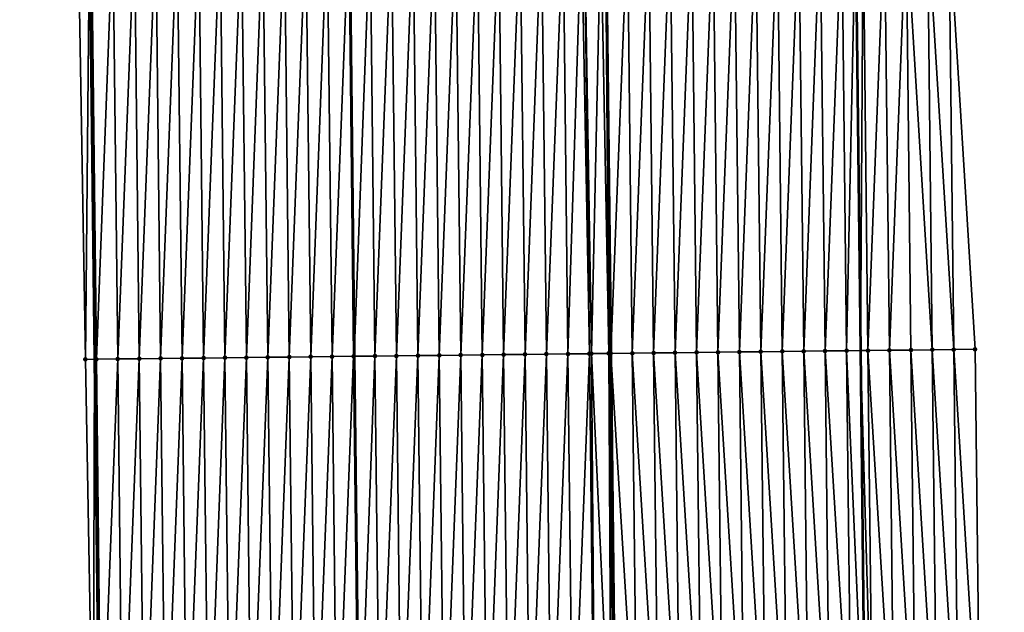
# Model space of a CAD drawing. Header units: feet. Extents: x 2007189 to 2022806, y 818621 to 837694.
# Tile 425 of 656: x 2011350 to 2011396, y 829215 to 829243. Entities that reach past the tile are written whole.
import ezdxf

# ---------------------------------------------------------------- set-up
doc = ezdxf.new("R2010")
doc.units = ezdxf.units.FT
doc.header["$MEASUREMENT"] = 0
for name, color, linetype, lineweight in [('EP_Travel Lane', 172, 'Continuous', 53), ('Road Shots', 141, 'Continuous', 100), ('Road X-Section', 40, 'Continuous', 13), ('STRIPING', 60, 'Continuous', 53)]:
    doc.layers.add(name, color=color, linetype=linetype, lineweight=lineweight)
doc.layers.add('I-77-MM17-21_SB-Surface-Border', color=7, linetype='Continuous')
doc.layers.add('I-77-MM17-21_SB-Surface-TIN', color=7, linetype='Continuous')

msp = doc.modelspace()

# ---------------------------------------------------------------- linework, layer by layer
at = {"layer": 'EP_Travel Lane'}
for points in [[(2011385.86308872, 829507.3101965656, 319.9160782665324), (2011386.033807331, 829487.3112186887, 319.8054262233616), (2011386.204525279, 829467.3123183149, 319.6819733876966), (2011386.375243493, 829447.3133869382, 319.5636536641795), (2011386.596059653, 829427.3327531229, 319.4344477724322), (2011386.823191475, 829407.3343709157, 319.3194434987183), (2011387.050322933, 829387.3360208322, 319.1988913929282), (2011387.277454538, 829367.3376577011, 319.0805946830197), (2011387.504585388, 829347.339361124, 318.9508597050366), (2011387.731716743, 829327.3410201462, 318.8287411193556), (2011387.958849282, 829307.3425748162, 318.7245848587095), (2011388.185980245, 829287.3442682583, 318.5965559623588), (2011388.413111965, 829267.3458950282, 318.4799965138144), (2011388.640244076, 829247.3474874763, 318.3693413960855), (2011388.866874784, 829227.3558490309, 318.2574509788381), (2011389.093531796, 829207.3574781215, 318.1399491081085), (2011389.320189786, 829187.359020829, 318.0367178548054), (2011389.54684707, 829167.360625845, 317.9232186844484), (2011389.773503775, 829147.3622819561, 317.8012910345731), (2011390.000159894, 829127.3639897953, 317.6708094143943), (2011390.22681721, 829107.3655919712, 317.5577578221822), (2011390.453472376, 829087.367383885, 317.4134179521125), (2011390.680128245, 829067.3691138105, 317.2793139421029)], [(2011350.010525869, 829506.9701998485, 319.6443639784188), (2011350.212806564, 829486.9716988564, 319.5046445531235), (2011350.415088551, 829466.9730701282, 319.3860227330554), (2011350.617370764, 829446.9744190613, 319.2710504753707), (2011350.844439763, 829426.9466861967, 319.173616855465), (2011351.073898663, 829406.9483866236, 319.0487097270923), (2011351.303358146, 829386.95003626, 318.9325754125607), (2011351.532819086, 829366.9515588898, 318.8382720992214), (2011351.762279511, 829346.9531262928, 318.7362488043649), (2011351.991736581, 829326.9549862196, 318.5839387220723), (2011352.221193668, 829306.956844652, 318.431868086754), (2011352.450653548, 829286.9584596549, 318.3216740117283), (2011352.680112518, 829266.9601539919, 318.1978322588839), (2011352.909572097, 829246.961795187, 318.0831324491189), (2011353.139628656, 829226.952585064, 317.9835181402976), (2011353.369623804, 829206.9541746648, 317.8788247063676), (2011353.599617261, 829186.9559112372, 317.7498529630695), (2011353.829610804, 829166.9576403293, 317.6220984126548), (2011354.059604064, 829146.9593940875, 317.4902748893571), (2011354.289599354, 829126.9609712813, 317.3876110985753), (2011354.519593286, 829106.9626666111, 317.2654597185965), (2011354.749587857, 829086.9643063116, 317.1524679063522), (2011354.979581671, 829066.9660118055, 317.0286059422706)]]:
    msp.add_polyline3d(points, dxfattribs=at)
at = {"layer": 'I-77-MM17-21_SB-Surface-Border', "color": 3, "linetype": 'Continuous', "lineweight": -3}
for points in [[(2011390.258485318, 829507.3529218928, 319.7774267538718), (2011391.449008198, 829487.3640178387, 319.6080889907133), (2011391.63957944, 829467.3652740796, 319.4900022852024), (2011392.830102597, 829447.3763409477, 319.3254601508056), (2011393.043861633, 829427.4040267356, 319.198285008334), (2011393.260665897, 829407.4054809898, 319.0921575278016), (2011392.477531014, 829387.3959016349, 319.0192415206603), (2011392.694334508, 829367.3974268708, 318.9008873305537), (2011392.9111378, 829347.3989708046, 318.7793318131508), (2011393.127941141, 829327.4005102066, 318.6585254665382), (2011393.344744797, 829307.4020204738, 318.5427462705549), (2011393.561547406, 829287.4036274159, 318.410336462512), (2011393.778350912, 829267.4051515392, 318.2921736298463), (2011392.995216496, 829247.3955291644, 318.2266741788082), (2011394.220631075, 829227.4176077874, 318.0792442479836), (2011394.447288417, 829207.4192134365, 317.9656011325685), (2011394.673946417, 829187.420760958, 317.8615759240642), (2011394.900603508, 829167.4223886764, 317.7443360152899), (2011395.127259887, 829147.4240791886, 317.6167378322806), (2011395.353916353, 829127.4257620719, 317.4903688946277), (2011395.580572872, 829107.4274402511, 317.3647759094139), (2011394.807296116, 829087.417564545, 317.2756272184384), (2011395.033951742, 829067.4193215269, 317.1370634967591)], [(2011354.165455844, 829066.956908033, 317.0082613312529), (2011354.586643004, 829086.9624844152, 317.1483636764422), (2011354.097845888, 829106.9579550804, 317.254168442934), (2011352.145913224, 829126.9370765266, 317.3214209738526), (2011352.285167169, 829146.9395966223, 317.4385482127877), (2011351.846732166, 829166.9355386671, 317.5607679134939), (2011352.440461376, 829186.9429707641, 317.7173379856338), (2011353.071594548, 829206.9508416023, 317.8714465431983), (2011352.71421308, 829226.9478253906, 317.9733095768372), (2011352.379494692, 829246.9561292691, 318.069259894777), (2011351.901901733, 829266.951828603, 318.1787060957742), (2011351.903110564, 829286.9525980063, 318.3088999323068), (2011351.000900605, 829306.9437968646, 318.4006643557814), (2011350.245577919, 829326.936340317, 318.5350538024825), (2011351.279029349, 829346.947960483, 318.7236738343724), (2011350.16341941, 829366.936930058, 318.8009758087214), (2011349.770739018, 829386.9336710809, 318.8895831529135), (2011350.262599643, 829406.9397267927, 319.0254087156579), (2011350.368583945, 829426.9415969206, 319.1616663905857), (2011350.327309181, 829446.9717083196, 319.2622619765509), (2011349.646909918, 829466.9658729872, 319.3657500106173), (2011349.681031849, 829486.9667114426, 319.4914617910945), (2011349.95067896, 829506.969639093, 319.6427918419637)]]:
    msp.add_polyline3d(points, dxfattribs=at)
at = {"layer": 'I-77-MM17-21_SB-Surface-TIN', "color": 128, "linetype": 'Continuous', "lineweight": -3}
for points in [[(2011384.22128996, 829227.3028061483, 318.3219149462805), (2011384.995699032, 829247.3076561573, 318.4245218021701), (2011383.99575824, 829247.2967743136, 318.4316575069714)], [(2011384.22128996, 829227.3028061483, 318.3219149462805), (2011385.221225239, 829227.3141832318, 318.314651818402), (2011384.995699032, 829247.3076561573, 318.4245218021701)], [(2011385.221225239, 829227.3141832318, 318.314651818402), (2011385.99563973, 829247.318546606, 318.4159058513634), (2011384.995699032, 829247.3076561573, 318.4245218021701)], [(2011385.221225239, 829227.3141832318, 318.314651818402), (2011386.22116027, 829227.3255823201, 318.3037588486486), (2011385.99563973, 829247.318546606, 318.4159058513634)], [(2011386.22116027, 829227.3255823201, 318.3037588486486), (2011386.995580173, 829247.3294606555, 318.4032298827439), (2011385.99563973, 829247.318546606, 318.4159058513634)], [(2011386.22116027, 829227.3255823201, 318.3037588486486), (2011387.22109516, 829227.3369938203, 318.290818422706), (2011386.995580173, 829247.3294606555, 318.4032298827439)], [(2011387.22109516, 829227.3369938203, 318.290818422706), (2011387.995520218, 829247.3404113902, 318.3842431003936), (2011386.995580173, 829247.3294606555, 318.4032298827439)], [(2011387.22109516, 829227.3369938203, 318.290818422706), (2011388.221029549, 829227.3484495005, 318.2705901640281), (2011387.995520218, 829247.3404113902, 318.3842431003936)], [(2011388.221029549, 829227.3484495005, 318.2705901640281), (2011388.640244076, 829247.3474874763, 318.3693413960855), (2011387.995520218, 829247.3404113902, 318.3842431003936)], [(2011388.221029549, 829227.3484495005, 318.2705901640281), (2011388.866874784, 829227.3558490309, 318.2574509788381), (2011388.640244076, 829247.3474874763, 318.3693413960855)], [(2011388.995460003, 829247.3513861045, 318.361131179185), (2011388.640244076, 829247.3474874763, 318.3693413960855), (2011388.866874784, 829227.3558490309, 318.2574509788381)], [(2011389.22096393, 829227.3599058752, 318.2502473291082), (2011388.995460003, 829247.3513861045, 318.361131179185), (2011388.866874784, 829227.3558490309, 318.2574509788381)], [(2011389.22096393, 829227.3599058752, 318.2502473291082), (2011389.995399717, 829247.3623673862, 318.3368894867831), (2011388.995460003, 829247.3513861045, 318.361131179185)], [(2011389.22096393, 829227.3599058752, 318.2502473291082), (2011390.220897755, 829227.3714113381, 318.2218069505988), (2011389.995399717, 829247.3623673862, 318.3368894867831)], [(2011390.220897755, 829227.3714113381, 318.2218069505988), (2011390.995339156, 829247.3733739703, 318.3082951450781), (2011389.995399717, 829247.3623673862, 318.3368894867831)], [(2011390.220897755, 829227.3714113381, 318.2218069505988), (2011391.220831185, 829227.3829516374, 318.1876200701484), (2011390.995339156, 829247.3733739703, 318.3082951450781)], [(2011392.220764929, 829227.3944641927, 318.1580097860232), (2011391.995278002, 829247.3844353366, 318.2702767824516), (2011390.995339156, 829247.3733739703, 318.3082951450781)], [(2011391.220831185, 829227.3829516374, 318.1876200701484), (2011392.220764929, 829227.3944641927, 318.1580097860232), (2011390.995339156, 829247.3733739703, 318.3082951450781)], [(2011393.220697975, 829227.4060383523, 318.1182373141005), (2011392.995216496, 829247.3955291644, 318.2266741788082), (2011391.995278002, 829247.3844353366, 318.2702767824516)], [(2011392.220764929, 829227.3944641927, 318.1580097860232), (2011393.220697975, 829227.4060383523, 318.1182373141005), (2011391.995278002, 829247.3844353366, 318.2702767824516)], [(2011393.220697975, 829227.4060383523, 318.1182373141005), (2011394.220631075, 829227.4176077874, 318.0792442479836), (2011392.995216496, 829247.3955291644, 318.2266741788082)], [(2011352.379494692, 829246.9561292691, 318.069259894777), (2011352.71421308, 829226.9478253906, 317.9733095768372), (2011352.909572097, 829246.961795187, 318.0831324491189)], [(2011352.71421308, 829226.9478253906, 317.9733095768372), (2011353.139628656, 829226.952585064, 317.9835181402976), (2011352.909572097, 829246.961795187, 318.0831324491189)], [(2011352.997557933, 829246.9627356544, 318.0854351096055), (2011352.909572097, 829246.961795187, 318.0831324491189), (2011353.139628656, 829226.952585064, 317.9835181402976)], [(2011353.223257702, 829226.9535207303, 317.9855249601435), (2011353.997500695, 829246.9734358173, 318.1095533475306), (2011352.997557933, 829246.9627356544, 318.0854351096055)], [(2011353.223257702, 829226.9535207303, 317.9855249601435), (2011352.997557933, 829246.9627356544, 318.0854351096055), (2011353.139628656, 829226.952585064, 317.9835181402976)], [(2011353.223257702, 829226.9535207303, 317.9855249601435), (2011354.223194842, 829226.9647336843, 318.0053363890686), (2011353.997500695, 829246.9734358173, 318.1095533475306)], [(2011354.223194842, 829226.9647336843, 318.0053363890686), (2011354.997443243, 829246.984155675, 318.1302835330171), (2011353.997500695, 829246.9734358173, 318.1095533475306)], [(2011354.223194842, 829226.9647336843, 318.0053363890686), (2011355.223131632, 829226.9759774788, 318.0200604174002), (2011354.997443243, 829246.984155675, 318.1302835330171)], [(2011355.223131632, 829226.9759774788, 318.0200604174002), (2011355.997385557, 829246.9948970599, 318.1473105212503), (2011354.997443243, 829246.984155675, 318.1302835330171)], [(2011355.223131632, 829226.9759774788, 318.0200604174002), (2011356.22306832, 829226.9872303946, 318.0332797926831), (2011355.997385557, 829246.9948970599, 318.1473105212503)], [(2011356.22306832, 829226.9872303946, 318.0332797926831), (2011356.997327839, 829247.0056414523, 318.1638201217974), (2011355.997385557, 829246.9948970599, 318.1473105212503)], [(2011356.22306832, 829226.9872303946, 318.0332797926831), (2011357.223004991, 829226.9984846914, 318.0462713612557), (2011356.997327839, 829247.0056414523, 318.1638201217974)], [(2011357.223004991, 829226.9984846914, 318.0462713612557), (2011357.997270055, 829247.0163919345, 318.1792820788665), (2011356.997327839, 829247.0056414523, 318.1638201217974)], [(2011357.223004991, 829226.9984846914, 318.0462713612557), (2011358.222941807, 829227.0097262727, 318.0613604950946), (2011357.997270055, 829247.0163919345, 318.1792820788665)], [(2011358.222941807, 829227.0097262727, 318.0613604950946), (2011358.997212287, 829247.0271409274, 318.1950002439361), (2011357.997270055, 829247.0163919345, 318.1792820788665)], [(2011358.222941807, 829227.0097262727, 318.0613604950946), (2011359.222878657, 829227.0209648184, 318.0769503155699), (2011358.997212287, 829247.0271409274, 318.1950002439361)], [(2011359.222878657, 829227.0209648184, 318.0769503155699), (2011359.997154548, 829247.0378873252, 318.2111648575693), (2011358.997212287, 829247.0271409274, 318.1950002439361)], [(2011359.222878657, 829227.0209648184, 318.0769503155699), (2011360.222815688, 829227.0321873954, 318.095174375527), (2011359.997154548, 829247.0378873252, 318.2111648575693)], [(2011360.222815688, 829227.0321873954, 318.095174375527), (2011360.997096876, 829247.0486274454, 318.2284093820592), (2011359.997154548, 829247.0378873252, 318.2111648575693)], [(2011360.222815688, 829227.0321873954, 318.095174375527), (2011361.222752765, 829227.0434059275, 318.114065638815), (2011360.997096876, 829247.0486274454, 318.2284093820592)], [(2011361.222752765, 829227.0434059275, 318.114065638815), (2011361.997039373, 829247.0593519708, 318.2483365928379), (2011360.997096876, 829247.0486274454, 318.2284093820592)], [(2011361.222752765, 829227.0434059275, 318.114065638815), (2011362.22268988, 829227.0546210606, 318.1335175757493), (2011361.997039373, 829247.0593519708, 318.2483365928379)], [(2011362.22268988, 829227.0546210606, 318.1335175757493), (2011362.996981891, 829247.0700745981, 318.2685903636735), (2011361.997039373, 829247.0593519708, 318.2483365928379)], [(2011362.22268988, 829227.0546210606, 318.1335175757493), (2011363.222627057, 829227.0658307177, 318.1538728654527), (2011362.996981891, 829247.0700745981, 318.2685903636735)], [(2011363.222627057, 829227.0658307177, 318.1538728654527), (2011363.99692449, 829247.0807898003, 318.2901214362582), (2011362.996981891, 829247.0700745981, 318.2685903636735)], [(2011363.222627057, 829227.0658307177, 318.1538728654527), (2011364.222564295, 829227.0770350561, 318.1751054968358), (2011363.99692449, 829247.0807898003, 318.2901214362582)], [(2011364.222564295, 829227.0770350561, 318.1751054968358), (2011364.996867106, 829247.0915033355, 318.3119392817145), (2011363.99692449, 829247.0807898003, 318.2901214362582)], [(2011364.222564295, 829227.0770350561, 318.1751054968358), (2011365.222501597, 829227.0882336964, 318.1972780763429), (2011364.996867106, 829247.0915033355, 318.3119392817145)], [(2011365.222501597, 829227.0882336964, 318.1972780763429), (2011365.033538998, 829247.0918965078, 318.3126939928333), (2011364.996867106, 829247.0915033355, 318.3119392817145)], [(2011365.996809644, 829247.1022240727, 318.3325181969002), (2011365.033538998, 829247.0918965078, 318.3126939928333), (2011365.256709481, 829227.0886168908, 318.1980219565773)], [(2011365.222501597, 829227.0882336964, 318.1972780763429), (2011365.256709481, 829227.0886168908, 318.1980219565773), (2011365.033538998, 829247.0918965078, 318.3126939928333)], [(2011366.22243887, 829227.0994349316, 318.219022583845), (2011365.996809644, 829247.1022240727, 318.3325181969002), (2011365.256709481, 829227.0886168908, 318.1980219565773)], [(2011366.22243887, 829227.0994349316, 318.219022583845), (2011366.996752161, 829247.1129468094, 318.3527531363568), (2011365.996809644, 829247.1022240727, 318.3325181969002)], [(2011366.22243887, 829227.0994349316, 318.219022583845), (2011367.222376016, 829227.1106473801, 318.2389173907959), (2011366.996752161, 829247.1129468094, 318.3527531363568)], [(2011367.222376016, 829227.1106473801, 318.2389173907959), (2011367.996694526, 829247.1236835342, 318.3705817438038), (2011366.996752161, 829247.1129468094, 318.3527531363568)], [(2011367.222376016, 829227.1106473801, 318.2389173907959), (2011368.222312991, 829227.1218749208, 318.2563226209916), (2011367.996694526, 829247.1236835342, 318.3705817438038)], [(2011368.222312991, 829227.1218749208, 318.2563226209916), (2011368.99663688, 829247.1344212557, 318.38823890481), (2011367.996694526, 829247.1236835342, 318.3705817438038)], [(2011368.222312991, 829227.1218749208, 318.2563226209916), (2011369.222249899, 829227.1331083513, 318.2727562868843), (2011368.99663688, 829247.1344212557, 318.38823890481)], [(2011369.222249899, 829227.1331083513, 318.2727562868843), (2011369.996579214, 829247.1451608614, 318.4055719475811), (2011368.99663688, 829247.1344212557, 318.38823890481)], [(2011369.222249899, 829227.1331083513, 318.2727562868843), (2011370.222186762, 829227.1443457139, 318.2885413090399), (2011369.996579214, 829247.1451608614, 318.4055719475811)], [(2011370.222186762, 829227.1443457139, 318.2885413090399), (2011370.996521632, 829247.1558926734, 318.4242456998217), (2011369.996579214, 829247.1451608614, 318.4055719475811)], [(2011370.222186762, 829227.1443457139, 318.2885413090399), (2011371.222123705, 829227.155576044, 318.3054863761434), (2011370.996521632, 829247.1558926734, 318.4242456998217)], [(2011371.222123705, 829227.155576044, 318.3054863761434), (2011371.996464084, 829247.1666214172, 318.4434472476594), (2011370.996521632, 829247.1558926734, 318.4242456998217)], [(2011371.222123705, 829227.155576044, 318.3054863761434), (2011372.222060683, 829227.1668033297, 318.3229336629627), (2011371.996464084, 829247.1666214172, 318.4434472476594)], [(2011372.222060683, 829227.1668033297, 318.3229336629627), (2011372.996406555, 829247.1773483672, 318.4629573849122), (2011371.996464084, 829247.1666214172, 318.4434472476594)], [(2011372.222060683, 829227.1668033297, 318.3229336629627), (2011373.221997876, 829227.1780115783, 318.3435212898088), (2011372.996406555, 829247.1773483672, 318.4629573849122)], [(2011373.221997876, 829227.1780115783, 318.3435212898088), (2011373.996348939, 829247.1880833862, 318.4810794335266), (2011372.996406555, 829247.1773483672, 318.4629573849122)], [(2011373.221997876, 829227.1780115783, 318.3435212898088), (2011374.221935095, 829227.1892175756, 318.3644802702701), (2011373.996348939, 829247.1880833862, 318.4810794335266)], [(2011374.221935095, 829227.1892175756, 318.3644802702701), (2011374.996291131, 829247.1988360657, 318.4961634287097), (2011373.996348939, 829247.1880833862, 318.4810794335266)], [(2011374.221935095, 829227.1892175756, 318.3644802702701), (2011375.221872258, 829227.2004285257, 318.3846222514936), (2011374.996291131, 829247.1988360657, 318.4961634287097)], [(2011375.221872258, 829227.2004285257, 318.3846222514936), (2011375.85823777, 829247.2081258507, 318.5055513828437), (2011374.996291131, 829247.1988360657, 318.4961634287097)], [(2011375.221872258, 829227.2004285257, 318.3846222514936), (2011376.221808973, 829227.2116789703, 318.3982492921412), (2011375.85823777, 829247.2081258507, 318.5055513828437)], [(2011376.221808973, 829227.2116789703, 318.3982492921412), (2011375.996233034, 829247.2096154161, 318.5066592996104), (2011375.85823777, 829247.2081258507, 318.5055513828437)], [(2011376.321583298, 829227.212803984, 318.39920703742), (2011376.765137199, 829247.2179262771, 318.510930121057), (2011375.996233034, 829247.2096154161, 318.5066592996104)], [(2011376.221808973, 829227.2116789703, 318.3982492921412), (2011376.321583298, 829227.212803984, 318.39920703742), (2011375.996233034, 829247.2096154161, 318.5066592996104)], [(2011376.321583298, 829227.212803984, 318.39920703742), (2011377.130674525, 829227.2219445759, 318.404067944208), (2011376.765137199, 829247.2179262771, 318.510930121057)], [(2011377.130674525, 829227.2219445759, 318.404067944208), (2011376.98217208, 829247.2202777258, 318.5111755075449), (2011376.765137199, 829247.2179262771, 318.510930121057)], [(2011376.98217208, 829247.2202777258, 318.5111755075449), (2011377.221737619, 829227.2229772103, 318.4039779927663), (2011376.996167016, 829247.2204295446, 318.5111583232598)], [(2011377.130674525, 829227.2219445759, 318.404067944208), (2011377.221737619, 829227.2229772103, 318.4039779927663), (2011376.98217208, 829247.2202777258, 318.5111755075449)], [(2011377.996115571, 829247.23129116, 318.5075165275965), (2011376.996167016, 829247.2204295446, 318.5111583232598), (2011377.221737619, 829227.2229772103, 318.4039779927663)], [(2011378.221680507, 829227.2343472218, 318.3978955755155), (2011377.996115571, 829247.23129116, 318.5075165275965), (2011377.221737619, 829227.2229772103, 318.4039779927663)], [(2011378.221680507, 829227.2343472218, 318.3978955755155), (2011378.996056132, 829247.2421943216, 318.4967136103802), (2011377.996115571, 829247.23129116, 318.5075165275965)], [(2011378.221680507, 829227.2343472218, 318.3978955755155), (2011379.22161522, 829227.245774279, 318.3823888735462), (2011378.996056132, 829247.2421943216, 318.4967136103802)], [(2011379.22161522, 829227.245774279, 318.3823888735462), (2011379.995996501, 829247.2531151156, 318.4828774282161), (2011378.996056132, 829247.2421943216, 318.4967136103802)], [(2011379.22161522, 829227.245774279, 318.3823888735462), (2011380.221549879, 829227.2572061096, 318.3660947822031), (2011379.995996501, 829247.2531151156, 318.4828774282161)], [(2011380.221549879, 829227.2572061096, 318.3660947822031), (2011380.995936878, 829247.2640352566, 318.469153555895), (2011379.995996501, 829247.2531151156, 318.4828774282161)], [(2011380.221549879, 829227.2572061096, 318.3660947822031), (2011381.221484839, 829227.2686114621, 318.354168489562), (2011380.995936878, 829247.2640352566, 318.469153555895)], [(2011381.221484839, 829227.2686114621, 318.354168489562), (2011381.99587738, 829247.2749437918, 318.4574261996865), (2011380.995936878, 829247.2640352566, 318.469153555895)], [(2011381.221484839, 829227.2686114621, 318.354168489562), (2011382.221419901, 829227.2800077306, 318.3437406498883), (2011381.99587738, 829247.2749437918, 318.4574261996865)], [(2011382.221419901, 829227.2800077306, 318.3437406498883), (2011382.995817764, 829247.2858633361, 318.4438050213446), (2011381.99587738, 829247.2749437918, 318.4574261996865)], [(2011382.221419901, 829227.2800077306, 318.3437406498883), (2011383.221354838, 829227.2914150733, 318.3314860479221), (2011382.995817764, 829247.2858633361, 318.4438050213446)], [(2011383.221354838, 829227.2914150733, 318.3314860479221), (2011383.99575824, 829247.2967743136, 318.4316575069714), (2011382.995817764, 829247.2858633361, 318.4438050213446)], [(2011383.221354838, 829227.2914150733, 318.3314860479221), (2011384.22128996, 829227.3028061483, 318.3219149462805), (2011383.99575824, 829247.2967743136, 318.4316575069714)], [(2011366.22243887, 829227.0994349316, 318.219022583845), (2011365.256709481, 829227.0886168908, 318.1980219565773), (2011365.482112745, 829207.090200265, 318.0857529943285)], [(2011366.44909628, 829207.1010345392, 318.1064191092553), (2011366.22243887, 829227.0994349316, 318.219022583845), (2011365.482112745, 829207.090200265, 318.0857529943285)], [(2011366.44909628, 829207.1010345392, 318.1064191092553), (2011367.222376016, 829227.1106473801, 318.2389173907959), (2011366.22243887, 829227.0994349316, 318.219022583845)], [(2011366.44909628, 829207.1010345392, 318.1064191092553), (2011367.449033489, 829207.1122413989, 318.1272343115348), (2011367.222376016, 829227.1106473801, 318.2389173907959)], [(2011367.449033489, 829207.1122413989, 318.1272343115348), (2011368.222312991, 829227.1218749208, 318.2563226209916), (2011367.222376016, 829227.1106473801, 318.2389173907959)], [(2011367.449033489, 829207.1122413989, 318.1272343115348), (2011368.448970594, 829207.123457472, 318.1465296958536), (2011368.222312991, 829227.1218749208, 318.2563226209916)], [(2011368.448970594, 829207.123457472, 318.1465296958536), (2011369.222249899, 829227.1331083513, 318.2727562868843), (2011368.222312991, 829227.1218749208, 318.2563226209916)], [(2011368.448970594, 829207.123457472, 318.1465296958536), (2011369.44890763, 829207.1346796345, 318.1648205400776), (2011369.222249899, 829227.1331083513, 318.2727562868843)], [(2011369.44890763, 829207.1346796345, 318.1648205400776), (2011370.222186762, 829227.1443457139, 318.2885413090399), (2011369.222249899, 829227.1331083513, 318.2727562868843)], [(2011369.44890763, 829207.1346796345, 318.1648205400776), (2011370.448844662, 829207.1459020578, 318.1830683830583), (2011370.222186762, 829227.1443457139, 318.2885413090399)], [(2011370.448844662, 829207.1459020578, 318.1830683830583), (2011371.222123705, 829227.155576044, 318.3054863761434), (2011370.222186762, 829227.1443457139, 318.2885413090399)], [(2011370.448844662, 829207.1459020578, 318.1830683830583), (2011371.448781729, 829207.1571215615, 318.2017978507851), (2011371.222123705, 829227.155576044, 318.3054863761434)], [(2011371.448781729, 829207.1571215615, 318.2017978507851), (2011372.222060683, 829227.1668033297, 318.3229336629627), (2011371.222123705, 829227.155576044, 318.3054863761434)], [(2011371.448781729, 829207.1571215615, 318.2017978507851), (2011372.448718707, 829207.1683487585, 318.2192582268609), (2011372.222060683, 829227.1668033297, 318.3229336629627)], [(2011372.448718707, 829207.1683487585, 318.2192582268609), (2011373.221997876, 829227.1780115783, 318.3435212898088), (2011372.222060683, 829227.1668033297, 318.3229336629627)], [(2011372.448718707, 829207.1683487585, 318.2192582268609), (2011373.448655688, 829207.1795757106, 318.2367590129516), (2011373.221997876, 829227.1780115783, 318.3435212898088)], [(2011373.448655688, 829207.1795757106, 318.2367590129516), (2011374.221935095, 829227.1892175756, 318.3644802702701), (2011373.221997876, 829227.1780115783, 318.3435212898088)], [(2011373.448655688, 829207.1795757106, 318.2367590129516), (2011374.448592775, 829207.1907934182, 318.2557847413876), (2011374.221935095, 829227.1892175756, 318.3644802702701)], [(2011374.448592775, 829207.1907934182, 318.2557847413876), (2011375.221872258, 829227.2004285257, 318.3846222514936), (2011374.221935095, 829227.1892175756, 318.3644802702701)], [(2011374.448592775, 829207.1907934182, 318.2557847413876), (2011375.448529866, 829207.2020106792, 318.274884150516), (2011375.221872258, 829227.2004285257, 318.3846222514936)], [(2011375.448529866, 829207.2020106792, 318.274884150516), (2011376.221808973, 829227.2116789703, 318.3982492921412), (2011375.221872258, 829227.2004285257, 318.3846222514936)], [(2011375.448529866, 829207.2020106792, 318.274884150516), (2011376.448466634, 829207.2132564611, 318.2892788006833), (2011376.221808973, 829227.2116789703, 318.3982492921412)], [(2011376.47697721, 829207.2135775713, 318.2896123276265), (2011376.321583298, 829227.212803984, 318.39920703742), (2011376.221808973, 829227.2116789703, 318.3982492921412)], [(2011376.448466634, 829207.2132564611, 318.2892788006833), (2011376.47697721, 829207.2135775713, 318.2896123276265), (2011376.221808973, 829227.2116789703, 318.3982492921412)], [(2011377.235405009, 829207.222145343, 318.294243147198), (2011377.130674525, 829227.2219445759, 318.404067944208), (2011376.321583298, 829227.212803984, 318.39920703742)], [(2011376.47697721, 829207.2135775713, 318.2896123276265), (2011377.235405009, 829207.222145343, 318.294243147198), (2011376.321583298, 829227.212803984, 318.39920703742)], [(2011377.372919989, 829207.223703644, 318.2942864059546), (2011377.221737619, 829227.2229772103, 318.4039779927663), (2011377.130674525, 829227.2219445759, 318.404067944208)], [(2011377.235405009, 829207.222145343, 318.294243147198), (2011377.372919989, 829207.223703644, 318.2942864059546), (2011377.130674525, 829227.2219445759, 318.404067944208)], [(2011378.448337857, 829207.2359520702, 318.2844091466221), (2011378.221680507, 829227.2343472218, 318.3978955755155), (2011377.221737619, 829227.2229772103, 318.4039779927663)], [(2011378.448337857, 829207.2359520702, 318.2844091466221), (2011377.221737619, 829227.2229772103, 318.4039779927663), (2011377.448395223, 829207.2245597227, 318.2941776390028)], [(2011377.372919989, 829207.223703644, 318.2942864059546), (2011377.448395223, 829207.2245597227, 318.2941776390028), (2011377.221737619, 829227.2229772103, 318.4039779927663)], [(2011379.448272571, 829207.247379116, 318.2689027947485), (2011379.22161522, 829227.245774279, 318.3823888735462), (2011378.221680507, 829227.2343472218, 318.3978955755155)], [(2011378.448337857, 829207.2359520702, 318.2844091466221), (2011379.448272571, 829207.247379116, 318.2689027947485), (2011378.221680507, 829227.2343472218, 318.3978955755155)], [(2011380.448207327, 829207.258802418, 318.254014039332), (2011380.221549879, 829227.2572061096, 318.3660947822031), (2011379.22161522, 829227.245774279, 318.3823888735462)], [(2011379.448272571, 829207.247379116, 318.2689027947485), (2011380.448207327, 829207.258802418, 318.254014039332), (2011379.22161522, 829227.245774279, 318.3823888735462)], [(2011381.448142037, 829207.2702297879, 318.238454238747), (2011381.221484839, 829227.2686114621, 318.354168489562), (2011380.221549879, 829227.2572061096, 318.3660947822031)], [(2011380.448207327, 829207.258802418, 318.254014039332), (2011381.448142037, 829207.2702297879, 318.238454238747), (2011380.221549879, 829227.2572061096, 318.3660947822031)], [(2011382.448077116, 829207.2816245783, 318.2282687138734), (2011382.221419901, 829227.2800077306, 318.3437406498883), (2011381.221484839, 829227.2686114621, 318.354168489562)], [(2011381.448142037, 829207.2702297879, 318.238454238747), (2011382.448077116, 829207.2816245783, 318.2282687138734), (2011381.221484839, 829227.2686114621, 318.354168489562)], [(2011383.448012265, 829207.2930132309, 318.2190956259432), (2011383.221354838, 829227.2914150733, 318.3314860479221), (2011382.221419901, 829227.2800077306, 318.3437406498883)], [(2011382.448077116, 829207.2816245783, 318.2282687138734), (2011383.448012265, 829207.2930132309, 318.2190956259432), (2011382.221419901, 829227.2800077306, 318.3437406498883)], [(2011384.447947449, 829207.3043987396, 318.2104412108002), (2011384.22128996, 829227.3028061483, 318.3219149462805), (2011383.221354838, 829227.2914150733, 318.3314860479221)], [(2011383.448012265, 829207.2930132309, 318.2190956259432), (2011384.447947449, 829207.3043987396, 318.2104412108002), (2011383.221354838, 829227.2914150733, 318.3314860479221)], [(2011385.447882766, 829207.3157725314, 318.2037195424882), (2011385.221225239, 829227.3141832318, 318.314651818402), (2011384.22128996, 829227.3028061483, 318.3219149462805)], [(2011384.447947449, 829207.3043987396, 318.2104412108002), (2011385.447882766, 829207.3157725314, 318.2037195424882), (2011384.22128996, 829227.3028061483, 318.3219149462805)], [(2011386.447817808, 829207.3271706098, 318.1929916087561), (2011386.22116027, 829227.3255823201, 318.3037588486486), (2011385.221225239, 829227.3141832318, 318.314651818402)], [(2011385.447882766, 829207.3157725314, 318.2037195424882), (2011386.447817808, 829207.3271706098, 318.1929916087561), (2011385.221225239, 829227.3141832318, 318.314651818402)], [(2011387.447752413, 829207.3386071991, 318.1759110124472), (2011387.22109516, 829227.3369938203, 318.290818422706), (2011386.22116027, 829227.3255823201, 318.3037588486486)], [(2011386.447817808, 829207.3271706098, 318.1929916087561), (2011387.447752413, 829207.3386071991, 318.1759110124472), (2011386.22116027, 829227.3255823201, 318.3037588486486)], [(2011388.447686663, 829207.3500752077, 318.1536475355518), (2011388.221029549, 829227.3484495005, 318.2705901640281), (2011387.22109516, 829227.3369938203, 318.290818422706)], [(2011387.447752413, 829207.3386071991, 318.1759110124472), (2011388.447686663, 829207.3500752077, 318.1536475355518), (2011387.22109516, 829227.3369938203, 318.290818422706)], [(2011388.221029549, 829227.3484495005, 318.2705901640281), (2011389.093531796, 829207.3574781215, 318.1399491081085), (2011388.866874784, 829227.3558490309, 318.2574509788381)], [(2011388.447686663, 829207.3500752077, 318.1536475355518), (2011389.093531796, 829207.3574781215, 318.1399491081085), (2011388.221029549, 829227.3484495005, 318.2705901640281)], [(2011389.447620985, 829207.3615368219, 318.1324388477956), (2011389.22096393, 829227.3599058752, 318.2502473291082), (2011388.866874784, 829227.3558490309, 318.2574509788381)], [(2011389.447620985, 829207.3615368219, 318.1324388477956), (2011388.866874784, 829227.3558490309, 318.2574509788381), (2011389.093531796, 829207.3574781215, 318.1399491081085)], [(2011390.447555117, 829207.3730151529, 318.1084725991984), (2011390.220897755, 829227.3714113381, 318.2218069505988), (2011389.22096393, 829227.3599058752, 318.2502473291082)], [(2011389.447620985, 829207.3615368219, 318.1324388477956), (2011390.447555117, 829207.3730151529, 318.1084725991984), (2011389.22096393, 829227.3599058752, 318.2502473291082)], [(2011391.447488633, 829207.3845478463, 318.0755388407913), (2011391.220831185, 829227.3829516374, 318.1876200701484), (2011390.220897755, 829227.3714113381, 318.2218069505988)], [(2011390.447555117, 829207.3730151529, 318.1084725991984), (2011391.447488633, 829207.3845478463, 318.0755388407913), (2011390.220897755, 829227.3714113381, 318.2218069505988)], [(2011392.447422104, 829207.3960845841, 318.0419378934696), (2011392.220764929, 829227.3944641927, 318.1580097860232), (2011391.220831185, 829227.3829516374, 318.1876200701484)], [(2011391.447488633, 829207.3845478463, 318.0755388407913), (2011392.447422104, 829207.3960845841, 318.0419378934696), (2011391.220831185, 829227.3829516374, 318.1876200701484)], [(2011393.447355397, 829207.4076369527, 318.0057585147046), (2011393.220697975, 829227.4060383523, 318.1182373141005), (2011392.220764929, 829227.3944641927, 318.1580097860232)], [(2011392.447422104, 829207.3960845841, 318.0419378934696), (2011393.447355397, 829207.4076369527, 318.0057585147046), (2011392.220764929, 829227.3944641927, 318.1580097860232)], [(2011394.447288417, 829207.4192134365, 317.9656011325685), (2011394.220631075, 829227.4176077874, 318.0792442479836), (2011393.220697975, 829227.4060383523, 318.1182373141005)], [(2011393.447355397, 829207.4076369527, 318.0057585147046), (2011394.447288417, 829207.4192134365, 317.9656011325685), (2011393.220697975, 829227.4060383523, 318.1182373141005)], [(2011353.071594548, 829206.9508416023, 317.8714465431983), (2011353.139628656, 829226.952585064, 317.9835181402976), (2011352.71421308, 829226.9478253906, 317.9733095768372)], [(2011353.071594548, 829206.9508416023, 317.8714465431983), (2011353.369623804, 829206.9541746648, 317.8788247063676), (2011353.139628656, 829226.952585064, 317.9835181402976)], [(2011353.223257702, 829226.9535207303, 317.9855249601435), (2011353.139628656, 829226.952585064, 317.9835181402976), (2011353.369623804, 829206.9541746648, 317.8788247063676)], [(2011353.449915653, 829206.9550726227, 317.8808124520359), (2011354.223194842, 829226.9647336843, 318.0053363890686), (2011353.223257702, 829226.9535207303, 317.9855249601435)], [(2011353.449915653, 829206.9550726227, 317.8808124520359), (2011353.223257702, 829226.9535207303, 317.9855249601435), (2011353.369623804, 829206.9541746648, 317.8788247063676)], [(2011353.449915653, 829206.9550726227, 317.8808124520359), (2011354.449852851, 829206.966280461, 317.9014662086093), (2011354.223194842, 829226.9647336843, 318.0053363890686)], [(2011354.449852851, 829206.966280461, 317.9014662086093), (2011355.223131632, 829226.9759774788, 318.0200604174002), (2011354.223194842, 829226.9647336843, 318.0053363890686)], [(2011354.449852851, 829206.966280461, 317.9014662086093), (2011355.449789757, 829206.9775140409, 317.9178736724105), (2011355.223131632, 829226.9759774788, 318.0200604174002)], [(2011355.449789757, 829206.9775140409, 317.9178736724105), (2011356.22306832, 829226.9872303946, 318.0332797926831), (2011355.223131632, 829226.9759774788, 318.0200604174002)], [(2011355.449789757, 829206.9775140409, 317.9178736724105), (2011356.449726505, 829206.9887615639, 317.9319811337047), (2011356.22306832, 829226.9872303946, 318.0332797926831)], [(2011356.449726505, 829206.9887615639, 317.9319811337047), (2011357.223004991, 829226.9984846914, 318.0462713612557), (2011356.22306832, 829226.9872303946, 318.0332797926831)], [(2011356.449726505, 829206.9887615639, 317.9319811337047), (2011357.449663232, 829207.0000109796, 317.9457763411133), (2011357.223004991, 829226.9984846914, 318.0462713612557)], [(2011357.449663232, 829207.0000109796, 317.9457763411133), (2011358.222941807, 829227.0097262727, 318.0613604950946), (2011357.223004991, 829226.9984846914, 318.0462713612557)], [(2011357.449663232, 829207.0000109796, 317.9457763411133), (2011358.449599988, 829207.0112578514, 317.9599912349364), (2011358.222941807, 829227.0097262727, 318.0613604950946)], [(2011358.449599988, 829207.0112578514, 317.9599912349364), (2011359.222878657, 829227.0209648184, 318.0769503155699), (2011358.222941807, 829227.0097262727, 318.0613604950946)], [(2011358.449599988, 829207.0112578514, 317.9599912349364), (2011359.449536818, 829207.0224981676, 317.975287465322), (2011359.222878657, 829227.0209648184, 318.0769503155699)], [(2011359.449536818, 829207.0224981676, 317.975287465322), (2011360.222815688, 829227.0321873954, 318.095174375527), (2011359.222878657, 829227.0209648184, 318.0769503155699)], [(2011359.449536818, 829207.0224981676, 317.975287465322), (2011360.449473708, 829207.033733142, 317.9914649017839), (2011360.222815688, 829227.0321873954, 318.095174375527)], [(2011360.449473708, 829207.033733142, 317.9914649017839), (2011361.222752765, 829227.0434059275, 318.114065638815), (2011360.222815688, 829227.0321873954, 318.095174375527)], [(2011360.449473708, 829207.033733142, 317.9914649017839), (2011361.449410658, 829207.0449628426, 318.0085123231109), (2011361.222752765, 829227.0434059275, 318.114065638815)], [(2011361.449410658, 829207.0449628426, 318.0085123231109), (2011362.22268988, 829227.0546210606, 318.1335175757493), (2011361.222752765, 829227.0434059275, 318.114065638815)], [(2011361.449410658, 829207.0449628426, 318.0085123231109), (2011362.449347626, 829207.0561910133, 318.0258120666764), (2011362.22268988, 829227.0546210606, 318.1335175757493)], [(2011362.449347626, 829207.0561910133, 318.0258120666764), (2011363.222627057, 829227.0658307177, 318.1538728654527), (2011362.22268988, 829227.0546210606, 318.1335175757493)], [(2011362.449347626, 829207.0561910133, 318.0258120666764), (2011363.44928467, 829207.0674123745, 318.0442350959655), (2011363.222627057, 829227.0658307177, 318.1538728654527)], [(2011363.44928467, 829207.0674123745, 318.0442350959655), (2011364.222564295, 829227.0770350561, 318.1751054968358), (2011363.222627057, 829227.0658307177, 318.1538728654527)], [(2011363.44928467, 829207.0674123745, 318.0442350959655), (2011364.449221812, 829207.0786252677, 318.0640550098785), (2011364.222564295, 829227.0770350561, 318.1751054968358)], [(2011364.449221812, 829207.0786252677, 318.0640550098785), (2011365.222501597, 829227.0882336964, 318.1972780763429), (2011364.222564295, 829227.0770350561, 318.1751054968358)], [(2011364.449221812, 829207.0786252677, 318.0640550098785), (2011365.449159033, 829207.0898310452, 318.0850487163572), (2011365.222501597, 829227.0882336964, 318.1972780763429)], [(2011365.449159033, 829207.0898310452, 318.0850487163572), (2011365.256709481, 829227.0886168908, 318.1980219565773), (2011365.222501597, 829227.0882336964, 318.1972780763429)], [(2011365.449159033, 829207.0898310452, 318.0850487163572), (2011365.482112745, 829207.090200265, 318.0857529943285), (2011365.256709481, 829227.0886168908, 318.1980219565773)]]:
    msp.add_3dface(points, dxfattribs=at)
at = {"layer": 'Road Shots', "lineweight": 100}
for p in [(2011366.22243887, 829227.0994349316, 318.219022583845), (2011367.222376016, 829227.1106473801, 318.2389173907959), (2011368.222312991, 829227.1218749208, 318.2563226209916), (2011369.222249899, 829227.1331083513, 318.2727562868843), (2011370.222186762, 829227.1443457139, 318.2885413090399), (2011371.222123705, 829227.155576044, 318.3054863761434), (2011372.222060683, 829227.1668033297, 318.3229336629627), (2011373.221997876, 829227.1780115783, 318.3435212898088), (2011374.221935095, 829227.1892175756, 318.3644802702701), (2011375.221872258, 829227.2004285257, 318.3846222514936), (2011376.221808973, 829227.2116789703, 318.3982492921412), (2011376.321583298, 829227.212803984, 318.39920703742), (2011377.130674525, 829227.2219445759, 318.404067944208), (2011377.130674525, 829227.2219445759, 318.404067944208), (2011377.221745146, 829227.2229772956, 318.4039779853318), (2011378.221680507, 829227.2343472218, 318.3978955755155), (2011379.22161522, 829227.245774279, 318.3823888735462), (2011380.221549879, 829227.2572061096, 318.3660947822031), (2011381.221484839, 829227.2686114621, 318.354168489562), (2011382.221419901, 829227.2800077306, 318.3437406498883), (2011383.221354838, 829227.2914150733, 318.3314860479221), (2011384.22128996, 829227.3028061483, 318.3219149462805), (2011385.221225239, 829227.3141832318, 318.314651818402), (2011386.22116027, 829227.3255823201, 318.3037588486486), (2011387.22109516, 829227.3369938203, 318.290818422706), (2011388.221029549, 829227.3484495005, 318.2705901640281), (2011389.22096393, 829227.3599058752, 318.2502473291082), (2011390.220897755, 829227.3714113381, 318.2218069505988), (2011391.220831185, 829227.3829516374, 318.1876200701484), (2011392.220764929, 829227.3944641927, 318.1580097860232), (2011393.220697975, 829227.4060383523, 318.1182373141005), (2011394.220631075, 829227.4176077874, 318.0792442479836), (2011352.71421308, 829226.9478253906, 317.9733095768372), (2011353.223257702, 829226.9535207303, 317.9855249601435), (2011354.223194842, 829226.9647336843, 318.0053363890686), (2011355.223131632, 829226.9759774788, 318.0200604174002), (2011356.22306832, 829226.9872303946, 318.0332797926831), (2011357.223004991, 829226.9984846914, 318.0462713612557), (2011358.222941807, 829227.0097262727, 318.0613604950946), (2011359.222878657, 829227.0209648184, 318.0769503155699), (2011360.222815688, 829227.0321873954, 318.095174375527), (2011361.222752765, 829227.0434059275, 318.114065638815), (2011362.22268988, 829227.0546210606, 318.1335175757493), (2011363.222627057, 829227.0658307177, 318.1538728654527), (2011364.222564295, 829227.0770350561, 318.1751054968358), (2011365.222501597, 829227.0882336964, 318.1972780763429)]:
    msp.add_point(p, dxfattribs=at)
at = {"layer": 'Road X-Section', "extrusion": (-0.01133284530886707, 0.9999174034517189, 0.006062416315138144), "elevation": 806366.0350565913, "flags": 128}
msp.add_lwpolyline([(-2020662.725401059, -4570.531353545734), (-2020661.725401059, -4570.49235976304), (-2020660.725401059, -4570.452586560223), (-2020659.725401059, -4570.422975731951), (-2020658.725401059, -4570.388788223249), (-2020657.725401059, -4570.360347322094), (-2020656.725401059, -4570.340004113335), (-2020655.725401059, -4570.319775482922), (-2020654.725401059, -4570.306834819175), (-2020653.725401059, -4570.29594164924), (-2020652.725401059, -4570.288678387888), (-2020651.725401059, -4570.279107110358), (-2020650.725401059, -4570.26685228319), (-2020649.72540106, -4570.256424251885), (-2020648.725401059, -4570.244497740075), (-2020647.725401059, -4570.228203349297), (-2020646.725401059, -4570.212696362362), (-2020645.725401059, -4570.206613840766), (-2020645.634324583, -4570.206523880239), (-2020645.634324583, -4570.206523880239), (-2020644.825181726, -4570.211384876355), (-2020644.725401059, -4570.212342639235), (-2020643.725401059, -4570.225969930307), (-2020642.725401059, -4570.246112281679), (-2020641.725401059, -4570.267071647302), (-2020640.725401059, -4570.287659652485), (-2020639.725401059, -4570.305107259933), (-2020638.725401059, -4570.322052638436), (-2020637.725401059, -4570.337837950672), (-2020636.725401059, -4570.354271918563), (-2020635.725401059, -4570.371677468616), (-2020634.725401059, -4570.391572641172), (-2020633.725401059, -4570.413317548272), (-2020632.725401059, -4570.435490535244), (-2020631.725401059, -4570.456723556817), (-2020630.725401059, -4570.47707922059), (-2020629.725401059, -4570.49653151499), (-2020628.725401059, -4570.515423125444), (-2020627.725401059, -4570.533647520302), (-2020626.725401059, -4570.549237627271), (-2020625.725401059, -4570.564327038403), (-2020624.725401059, -4570.577318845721), (-2020623.725401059, -4570.590538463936), (-2020622.725401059, -4570.605262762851), (-2020621.725401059, -4570.625074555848), (-2020621.216324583, -4570.637290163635)], dxfattribs=at)
at = {"layer": 'STRIPING'}
for points in [[(2011362.361530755, 829507.0863748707, 319.8949234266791), (2011362.568087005, 829487.0879935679, 319.742196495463), (2011362.774645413, 829467.0894032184, 319.6239562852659), (2011362.9812043, 829447.0907665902, 319.5133322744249), (2011363.18668122, 829427.0793792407, 319.3644066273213), (2011363.39188861, 829407.0806755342, 319.2638005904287), (2011363.597095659, 829387.0820049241, 319.1575168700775), (2011363.802302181, 829367.0833858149, 319.0423658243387), (2011364.007508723, 829347.0847646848, 318.9275544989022), (2011364.212713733, 829327.0862929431, 318.7870603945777), (2011364.41791924, 829307.0877726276, 318.6549143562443), (2011364.623126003, 829287.0891300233, 318.5438050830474), (2011364.828333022, 829267.0904624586, 318.4369896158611), (2011365.033538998, 829247.0918965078, 318.3126939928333), (2011365.256709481, 829227.0886168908, 318.1980219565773), (2011365.482112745, 829207.090200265, 318.0857529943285), (2011365.707515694, 829187.0918115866, 317.9688584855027), (2011365.932919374, 829167.0933580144, 317.8626612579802), (2011366.15832153, 829147.0950397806, 317.7341387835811), (2011366.383724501, 829127.09664916, 317.6175723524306), (2011366.609127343, 829107.0982699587, 317.4991222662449), (2011366.834528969, 829087.0999986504, 317.362866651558), (2011367.059931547, 829067.1016428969, 317.2405332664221)], [(2011374.259221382, 829507.1986526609, 320.0758248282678), (2011374.449791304, 829487.2000473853, 319.934918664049), (2011374.640361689, 829467.2013934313, 319.802036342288), (2011374.830933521, 829447.2025878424, 319.6941613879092), (2011375.044934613, 829427.2067917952, 319.560971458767), (2011375.26173942, 829407.2081957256, 319.4634866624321), (2011375.478543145, 829387.209699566, 319.3488114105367), (2011375.69534753, 829367.2111424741, 319.2446197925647), (2011375.912150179, 829347.2127455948, 319.1128689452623), (2011376.128952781, 829327.2143529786, 318.9803814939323), (2011376.345756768, 829307.215832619, 318.8698709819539), (2011376.562560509, 829287.217334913, 318.7554633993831), (2011376.779363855, 829267.2188737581, 318.6347680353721), (2011376.996167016, 829247.2204295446, 318.5111583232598), (2011377.221737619, 829227.2229772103, 318.4039779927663), (2011377.448395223, 829207.2245597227, 318.2941776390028), (2011377.675052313, 829187.226187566, 318.1769025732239), (2011377.901710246, 829167.2277410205, 318.0719001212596), (2011378.128366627, 829147.2294313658, 317.9443163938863), (2011378.355022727, 829127.231146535, 317.8126347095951), (2011378.581680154, 829107.2327446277, 317.7002657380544), (2011378.808335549, 829087.2345220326, 317.5583193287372), (2011379.034991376, 829067.2362612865, 317.422667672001)]]:
    msp.add_polyline3d(points, dxfattribs=at)

doc.saveas('drawing.dxf')
